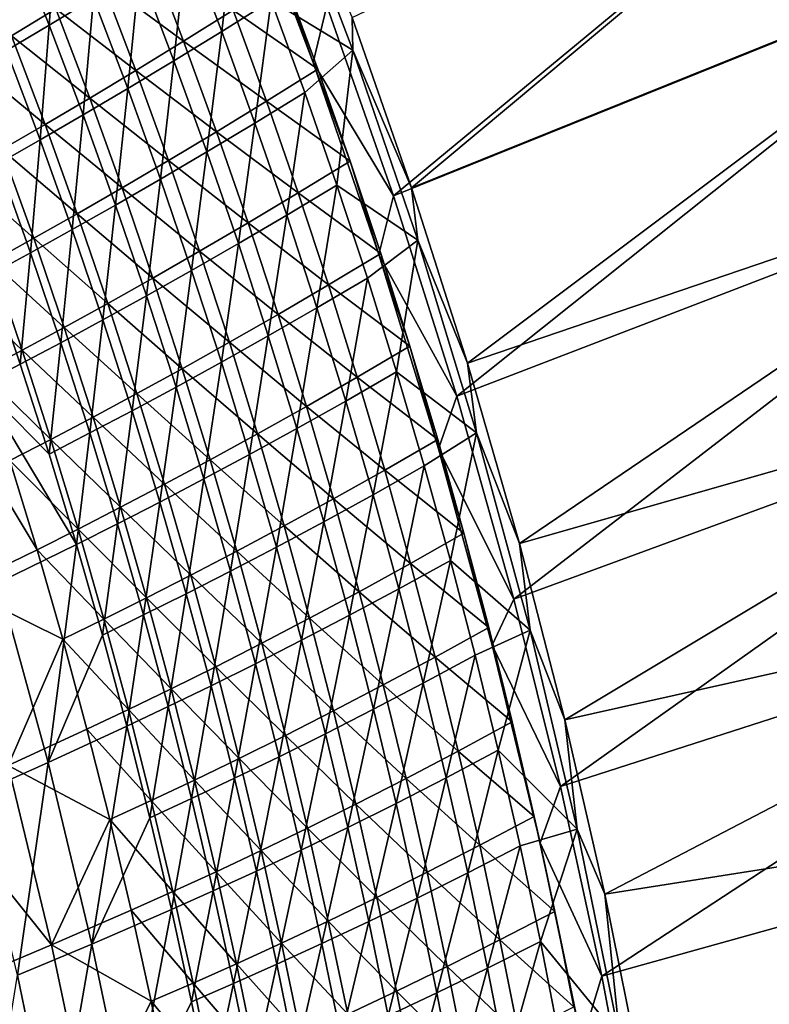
# Model space of a CAD drawing. Header units: metres. Extents: x 0 to 1400, y -1400 to 0.
# Tile 278 of 346: x 1270 to 1327, y -415 to -341. Entities that reach past the tile are written whole.
import ezdxf

# ---------------------------------------------------------------- set-up
doc = ezdxf.new("R2010")
doc.units = ezdxf.units.M

msp = doc.modelspace()

# ---------------------------------------------------------------- linework, layer by layer
at = {"layer": 'None'}
for points in [[(1293.556152, -340.114166, -29.543776), (1298.592163, -354.457642, -29.543829), (1340.905518, -319.442322)], [(1295.472412, -341.007324, -32.128929), (1341.594238, -319.07486, -3), (1299.96228, -353.852631, -32.128979)], [(1340.905518, -319.442322), (1298.592163, -354.457642, -29.543829), (1346.523438, -335.15387)], [(1341.594238, -319.07486, -3), (1347.221802, -334.803131, -3), (1299.96228, -353.852631, -32.128979)], [(1289.953857, -328.797363, -32.845184), (1295.522461, -343.467133, -32.84523), (1289.359741, -339.720001, -60.63586)], [(1289.953857, -328.797363, -32.845184), (1295.472412, -341.007324, -32.128929), (1295.522461, -343.467133, -32.84523)], [(1292.53064, -344.395142, -30.943403), (1287.108276, -330.060089, -30.941967), (1290.353516, -338.000061, -32.352253)], [(1292.53064, -344.395142, -30.943403), (1293.556152, -340.114166, -29.543776), (1287.108276, -330.060089, -30.941967)], [(1273.279907, -332.794067, -144.204163), (1272.623779, -341.582123, -172.121323), (1269.954102, -334.855438, -172.117264)], [(1273.279907, -332.794067, -144.204163), (1275.969482, -339.556671, -144.207733), (1272.623779, -341.582123, -172.121323)], [(1286.711426, -332.811615, -60.63496), (1285.632324, -342.053192, -88.461182), (1283.010132, -335.17691, -88.459076)], [(1286.711426, -332.811615, -60.63496), (1289.359741, -339.720001, -60.63586), (1285.632324, -342.053192, -88.461182)], [(1269.954102, -334.855438, -172.117264), (1272.623779, -341.582123, -172.121323), (1269.389771, -343.505402, -200.055832)], [(1283.010132, -335.17691, -88.459076), (1282.029175, -344.2659, -116.321274), (1279.430542, -337.423462, -116.318253)], [(1283.010132, -335.17691, -88.459076), (1285.632324, -342.053192, -88.461182), (1282.029175, -344.2659, -116.321274)], [(1298.592163, -354.457642, -29.543829), (1303.371338, -369.592438, -29.543886), (1346.523438, -335.15387)], [(1299.96228, -353.852631, -32.128979), (1347.221802, -334.803131, -3), (1304.176025, -367.089111, -32.129028)], [(1346.523438, -335.15387), (1303.371338, -369.592438, -29.543886), (1351.628052, -351.039612)], [(1347.221802, -334.803131, -3), (1352.335571, -350.705872, -3), (1304.176025, -367.089111, -32.129028)], [(1273.119019, -340.36441, -143.776718), (1267.12561, -335.739044, -171.699768), (1269.77124, -342.390198, -171.704468)], [(1282.762939, -342.785187, -88.001831), (1280.164795, -335.986633, -87.999466), (1276.58252, -338.231567, -115.872864)], [(1286.49353, -340.4552, -60.161621), (1280.164795, -335.986633, -87.999466), (1282.762939, -342.785187, -88.001831)], [(1279.430542, -337.423462, -116.318253), (1278.546631, -346.363983, -144.211395), (1275.969482, -339.556671, -144.207733)], [(1279.430542, -337.423462, -116.318253), (1282.029175, -344.2659, -116.321274), (1278.546631, -346.363983, -144.211395)], [(1292.893433, -344.90152, -32.352058), (1290.353516, -338.000061, -32.352253), (1286.49353, -340.4552, -60.161621)], [(1292.53064, -344.395142, -30.943403), (1290.353516, -338.000061, -32.352253), (1292.893433, -344.90152, -32.352058)], [(1273.119019, -340.36441, -143.776718), (1279.157227, -344.996246, -115.876335), (1276.58252, -338.231567, -115.872864)], [(1276.58252, -338.231567, -115.872864), (1279.157227, -344.996246, -115.876335), (1282.762939, -342.785187, -88.001831)], [(1275.969482, -339.556671, -144.207733), (1275.181396, -348.353394, -172.125488), (1272.623779, -341.582123, -172.121323)], [(1275.969482, -339.556671, -144.207733), (1278.546631, -346.363983, -144.211395), (1275.181396, -348.353394, -172.125488)], [(1275.672363, -347.093933, -143.78093), (1273.119019, -340.36441, -143.776718), (1269.77124, -342.390198, -171.704468)], [(1279.157227, -344.996246, -115.876335), (1273.119019, -340.36441, -143.776718), (1275.672363, -347.093933, -143.78093)], [(1289.359741, -339.720001, -60.63586), (1288.141846, -348.972015, -88.463348), (1285.632324, -342.053192, -88.461182)], [(1289.359741, -339.720001, -60.63586), (1291.895142, -346.671021, -60.636784), (1288.141846, -348.972015, -88.463348)], [(1295.522461, -343.467133, -32.84523), (1291.895142, -346.671021, -60.636784), (1289.359741, -339.720001, -60.63586)], [(1298.592163, -354.457642, -29.543829), (1293.556152, -340.114166, -29.543776), (1292.53064, -344.395142, -30.943403)], [(1289.005005, -347.326385, -60.162571), (1286.49353, -340.4552, -60.161621), (1282.762939, -342.785187, -88.001831)], [(1292.893433, -344.90152, -32.352058), (1286.49353, -340.4552, -60.161621), (1289.005005, -347.326385, -60.162571)], [(1295.472412, -341.007324, -32.128929), (1299.96228, -353.852631, -32.128979), (1295.522461, -343.467133, -32.84523)], [(1272.623779, -341.582123, -172.121323), (1271.929443, -350.240173, -200.060394), (1269.389771, -343.505402, -200.055832)], [(1272.623779, -341.582123, -172.121323), (1275.181396, -348.353394, -172.125488), (1271.929443, -350.240173, -200.060394)], [(1272.304932, -349.08371, -171.70929), (1269.77124, -342.390198, -171.704468), (1266.5354, -344.31427, -199.652451)], [(1275.672363, -347.093933, -143.78093), (1269.77124, -342.390198, -171.704468), (1272.304932, -349.08371, -171.70929)], [(1285.632324, -342.053192, -88.461182), (1284.515381, -351.150818, -116.324379), (1282.029175, -344.2659, -116.321274)], [(1285.632324, -342.053192, -88.461182), (1288.141846, -348.972015, -88.463348), (1284.515381, -351.150818, -116.324379)], [(1279.157227, -344.996246, -115.876335), (1285.248657, -349.624115, -88.004257), (1282.762939, -342.785187, -88.001831)], [(1282.762939, -342.785187, -88.001831), (1285.248657, -349.624115, -88.004257), (1289.005005, -347.326385, -60.162571)], [(1269.389771, -343.505402, -200.055832), (1271.929443, -350.240173, -200.060394), (1268.786621, -352.030334, -228.013672)], [(1291.895142, -346.671021, -60.636784), (1295.522461, -343.467133, -32.84523), (1294.317993, -353.662354, -60.637733)], [(1295.522461, -343.467133, -32.84523), (1300.424194, -357.820374, -32.845264), (1294.317993, -353.662354, -60.637733)], [(1295.522461, -343.467133, -32.84523), (1299.96228, -353.852631, -32.128979), (1300.424194, -357.820374, -32.845264)], [(1272.304932, -349.08371, -171.70929), (1266.5354, -344.31427, -199.652451), (1269.051025, -350.971283, -199.657715)], [(1282.029175, -344.2659, -116.321274), (1281.011841, -353.213623, -144.215149), (1278.546631, -346.363983, -144.211395)], [(1282.029175, -344.2659, -116.321274), (1284.515381, -351.150818, -116.324379), (1281.011841, -353.213623, -144.215149)], [(1297.49353, -358.905182, -30.945208), (1292.53064, -344.395142, -30.943403), (1295.320923, -351.841309, -32.35186)], [(1295.320923, -351.841309, -32.35186), (1292.53064, -344.395142, -30.943403), (1292.893433, -344.90152, -32.352058)], [(1297.49353, -358.905182, -30.945208), (1298.592163, -354.457642, -29.543829), (1292.53064, -344.395142, -30.943403)], [(1281.619507, -351.801178, -115.879883), (1279.157227, -344.996246, -115.876335), (1275.672363, -347.093933, -143.78093)], [(1285.248657, -349.624115, -88.004257), (1279.157227, -344.996246, -115.876335), (1281.619507, -351.801178, -115.879883)], [(1295.320923, -351.841309, -32.35186), (1292.893433, -344.90152, -32.352058), (1289.005005, -347.326385, -60.162571)], [(1278.546631, -346.363983, -144.211395), (1277.627319, -355.166931, -172.129776), (1275.181396, -348.353394, -172.125488)], [(1278.546631, -346.363983, -144.211395), (1281.011841, -353.213623, -144.215149), (1277.627319, -355.166931, -172.129776)], [(1291.895142, -346.671021, -60.636784), (1290.539063, -355.931, -88.465569), (1288.141846, -348.972015, -88.463348)], [(1291.895142, -346.671021, -60.636784), (1294.317993, -353.662354, -60.637733), (1290.539063, -355.931, -88.465569)], [(1278.113647, -353.863647, -143.785248), (1275.672363, -347.093933, -143.78093), (1272.304932, -349.08371, -171.70929)], [(1281.619507, -351.801178, -115.879883), (1275.672363, -347.093933, -143.78093), (1278.113647, -353.863647, -143.785248)], [(1285.248657, -349.624115, -88.004257), (1291.404053, -354.235779, -60.163544), (1289.005005, -347.326385, -60.162571)], [(1289.005005, -347.326385, -60.162571), (1291.404053, -354.235779, -60.163544), (1295.320923, -351.841309, -32.35186)], [(1275.181396, -348.353394, -172.125488), (1274.357666, -357.01712, -200.065094), (1271.929443, -350.240173, -200.060394)], [(1275.181396, -348.353394, -172.125488), (1277.627319, -355.166931, -172.129776), (1274.357666, -357.01712, -200.065094)], [(1274.727051, -355.817322, -171.714203), (1272.304932, -349.08371, -171.70929), (1269.051025, -350.971283, -199.657715)], [(1278.113647, -353.863647, -143.785248), (1272.304932, -349.08371, -171.70929), (1274.727051, -355.817322, -171.714203)], [(1288.141846, -348.972015, -88.463348), (1286.889526, -358.075745, -116.32756), (1284.515381, -351.150818, -116.324379)], [(1288.141846, -348.972015, -88.463348), (1290.539063, -355.931, -88.465569), (1286.889526, -358.075745, -116.32756)], [(1287.622192, -356.501099, -88.006729), (1285.248657, -349.624115, -88.004257), (1281.619507, -351.801178, -115.879883)], [(1291.404053, -354.235779, -60.163544), (1285.248657, -349.624115, -88.004257), (1287.622192, -356.501099, -88.006729)], [(1271.929443, -350.240173, -200.060394), (1271.198242, -358.77066, -228.018631), (1268.786621, -352.030334, -228.013672)], [(1271.929443, -350.240173, -200.060394), (1274.357666, -357.01712, -200.065094), (1271.198242, -358.77066, -228.018631)], [(1304.176025, -367.089111, -32.129028), (1352.335571, -350.705872, -3), (1308.094849, -380.714813, -32.129078)], [(1352.335571, -350.705872, -3), (1356.939453, -366.763702, -3), (1308.094849, -380.714813, -32.129078)], [(1265.906494, -352.762543, -227.623718), (1271.455444, -357.668365, -199.663101), (1269.051025, -350.971283, -199.657715)], [(1269.051025, -350.971283, -199.657715), (1271.455444, -357.668365, -199.663101), (1274.727051, -355.817322, -171.714203)], [(1284.515381, -351.150818, -116.324379), (1283.365112, -360.10321, -144.219009), (1281.011841, -353.213623, -144.215149)], [(1284.515381, -351.150818, -116.324379), (1286.889526, -358.075745, -116.32756), (1283.365112, -360.10321, -144.219009)], [(1303.371338, -369.592438, -29.543886), (1307.676147, -384.91153, -29.543943), (1351.628052, -351.039612)], [(1351.628052, -351.039612), (1307.676147, -384.91153, -29.543943), (1356.223145, -367.0802)], [(1268.786621, -352.030334, -228.013672), (1271.198242, -358.77066, -228.018631), (1268.144775, -360.433899, -255.987946)], [(1283.970093, -358.644104, -115.883499), (1281.619507, -351.801178, -115.879883), (1278.113647, -353.863647, -143.785248)], [(1287.622192, -356.501099, -88.006729), (1281.619507, -351.801178, -115.879883), (1283.970093, -358.644104, -115.883499)], [(1291.404053, -354.235779, -60.163544), (1297.636597, -358.817108, -32.351665), (1295.320923, -351.841309, -32.35186)], [(1297.636597, -358.817108, -32.351665), (1297.49353, -358.905182, -30.945208), (1295.320923, -351.841309, -32.35186)], [(1271.455444, -357.668365, -199.663101), (1265.906494, -352.762543, -227.623718), (1268.294434, -359.423004, -227.629379)], [(1281.011841, -353.213623, -144.215149), (1279.96167, -362.020325, -172.134171), (1277.627319, -355.166931, -172.129776)], [(1281.011841, -353.213623, -144.215149), (1283.365112, -360.10321, -144.219009), (1279.96167, -362.020325, -172.134171)], [(1294.317993, -353.662354, -60.637733), (1292.824097, -362.927704, -88.467834), (1290.539063, -355.931, -88.465569)], [(1294.317993, -353.662354, -60.637733), (1296.628418, -360.691559, -60.638706), (1292.824097, -362.927704, -88.467834)], [(1294.317993, -353.662354, -60.637733), (1300.424194, -357.820374, -32.845264), (1296.628418, -360.691559, -60.638706)], [(1280.443359, -360.671234, -143.789642), (1278.113647, -353.863647, -143.785248), (1274.727051, -355.817322, -171.714203)], [(1283.970093, -358.644104, -115.883499), (1278.113647, -353.863647, -143.785248), (1280.443359, -360.671234, -143.789642)], [(1293.691406, -361.181091, -60.164539), (1291.404053, -354.235779, -60.163544), (1287.622192, -356.501099, -88.006729)], [(1297.636597, -358.817108, -32.351665), (1291.404053, -354.235779, -60.163544), (1293.691406, -361.181091, -60.164539)], [(1303.371338, -369.592438, -29.543886), (1298.592163, -354.457642, -29.543829), (1297.49353, -358.905182, -30.945208)], [(1299.96228, -353.852631, -32.128979), (1304.176025, -367.089111, -32.129028), (1300.424194, -357.820374, -32.845264)], [(1277.627319, -355.166931, -172.129776), (1276.674683, -363.833923, -200.069901), (1274.357666, -357.01712, -200.065094)], [(1277.627319, -355.166931, -172.129776), (1279.96167, -362.020325, -172.134171), (1276.674683, -363.833923, -200.069901)], [(1271.455444, -357.668365, -199.663101), (1277.037964, -362.588745, -171.719223), (1274.727051, -355.817322, -171.714203)], [(1274.727051, -355.817322, -171.714203), (1277.037964, -362.588745, -171.719223), (1280.443359, -360.671234, -143.789642)], [(1290.539063, -355.931, -88.465569), (1289.151733, -365.0383, -116.330811), (1286.889526, -358.075745, -116.32756)], [(1290.539063, -355.931, -88.465569), (1292.824097, -362.927704, -88.467834), (1289.151733, -365.0383, -116.330811)], [(1289.884155, -363.413879, -88.009247), (1287.622192, -356.501099, -88.006729), (1283.970093, -358.644104, -115.883499)], [(1293.691406, -361.181091, -60.164539), (1287.622192, -356.501099, -88.006729), (1289.884155, -363.413879, -88.009247)], [(1274.357666, -357.01712, -200.065094), (1273.499268, -365.550751, -228.023712), (1271.198242, -358.77066, -228.018631)], [(1274.357666, -357.01712, -200.065094), (1276.674683, -363.833923, -200.069901), (1273.499268, -365.550751, -228.023712)], [(1273.749023, -364.403198, -199.66861), (1271.455444, -357.668365, -199.663101), (1268.294434, -359.423004, -227.629379)], [(1277.037964, -362.588745, -171.719223), (1271.455444, -357.668365, -199.663101), (1273.749023, -364.403198, -199.66861)], [(1286.889526, -358.075745, -116.32756), (1285.606812, -367.030365, -144.222961), (1283.365112, -360.10321, -144.219009)], [(1286.889526, -358.075745, -116.32756), (1289.151733, -365.0383, -116.330811), (1285.606812, -367.030365, -144.222961)], [(1300.424194, -357.820374, -32.845264), (1298.826904, -367.756226, -60.639706), (1296.628418, -360.691559, -60.638706)], [(1300.424194, -357.820374, -32.845264), (1304.86731, -372.360352, -32.845219), (1298.826904, -367.756226, -60.639706)], [(1300.424194, -357.820374, -32.845264), (1304.176025, -367.089111, -32.129028), (1304.86731, -372.360352, -32.845219)], [(1271.198242, -358.77066, -228.018631), (1270.430542, -367.177704, -255.993134), (1268.144775, -360.433899, -255.987946)], [(1271.198242, -358.77066, -228.018631), (1273.499268, -365.550751, -228.023712), (1270.430542, -367.177704, -255.993134)], [(1286.209351, -365.522736, -115.887184), (1283.970093, -358.644104, -115.883499), (1280.443359, -360.671234, -143.789642)], [(1289.884155, -363.413879, -88.009247), (1283.970093, -358.644104, -115.883499), (1286.209351, -365.522736, -115.887184)], [(1299.840698, -365.826721, -32.351471), (1297.636597, -358.817108, -32.351665), (1293.691406, -361.181091, -60.164539)], [(1297.49353, -358.905182, -30.945208), (1297.636597, -358.817108, -32.351665), (1299.840698, -365.826721, -32.351471)], [(1302, -373.569305, -30.947268), (1297.49353, -358.905182, -30.945208), (1299.840698, -365.826721, -32.351471)], [(1302, -373.569305, -30.947268), (1303.371338, -369.592438, -29.543886), (1297.49353, -358.905182, -30.945208)], [(1270.571899, -366.121246, -227.635147), (1268.294434, -359.423004, -227.629379), (1265.23938, -361.087555, -255.610352)], [(1273.749023, -364.403198, -199.66861), (1268.294434, -359.423004, -227.629379), (1270.571899, -366.121246, -227.635147)], [(1268.144775, -360.433899, -255.987946), (1270.430542, -367.177704, -255.993134), (1267.463745, -368.721619, -283.975403)], [(1283.365112, -360.10321, -144.219009), (1282.184814, -368.911224, -172.138657), (1279.96167, -362.020325, -172.134171)], [(1283.365112, -360.10321, -144.219009), (1285.606812, -367.030365, -144.222961), (1282.184814, -368.911224, -172.138657)], [(1270.571899, -366.121246, -227.635147), (1265.23938, -361.087555, -255.610352), (1267.501831, -367.749573, -255.616196)], [(1277.037964, -362.588745, -171.719223), (1282.662231, -367.514465, -143.794128), (1280.443359, -360.671234, -143.789642)], [(1280.443359, -360.671234, -143.789642), (1282.662231, -367.514465, -143.794128), (1286.209351, -365.522736, -115.887184)], [(1295.867554, -368.160065, -60.165554), (1293.691406, -361.181091, -60.164539), (1289.884155, -363.413879, -88.009247)], [(1296.628418, -360.691559, -60.638706), (1294.997314, -369.959747, -88.470154), (1292.824097, -362.927704, -88.467834)], [(1299.840698, -365.826721, -32.351471), (1293.691406, -361.181091, -60.164539), (1295.867554, -368.160065, -60.165554)], [(1296.628418, -360.691559, -60.638706), (1298.826904, -367.756226, -60.639706), (1294.997314, -369.959747, -88.470154)], [(1279.238281, -369.395752, -171.724335), (1277.037964, -362.588745, -171.719223), (1273.749023, -364.403198, -199.66861)], [(1279.96167, -362.020325, -172.134171), (1278.880737, -370.688141, -200.074814), (1276.674683, -363.833923, -200.069901)], [(1282.662231, -367.514465, -143.794128), (1277.037964, -362.588745, -171.719223), (1279.238281, -369.395752, -171.724335)], [(1279.96167, -362.020325, -172.134171), (1282.184814, -368.911224, -172.138657), (1278.880737, -370.688141, -200.074814)], [(1292.035156, -370.360229, -88.01181), (1289.884155, -363.413879, -88.009247), (1286.209351, -365.522736, -115.887184)], [(1292.824097, -362.927704, -88.467834), (1291.302368, -372.036102, -116.334129), (1289.151733, -365.0383, -116.330811)], [(1295.867554, -368.160065, -60.165554), (1289.884155, -363.413879, -88.009247), (1292.035156, -370.360229, -88.01181)], [(1292.824097, -362.927704, -88.467834), (1294.997314, -369.959747, -88.470154), (1291.302368, -372.036102, -116.334129)], [(1276.674683, -363.833923, -200.069901), (1275.689575, -372.368317, -228.0289), (1273.499268, -365.550751, -228.023712)], [(1276.674683, -363.833923, -200.069901), (1278.880737, -370.688141, -200.074814), (1275.689575, -372.368317, -228.0289)], [(1275.932373, -371.173584, -199.674194), (1273.749023, -364.403198, -199.66861), (1270.571899, -366.121246, -227.635147)], [(1279.238281, -369.395752, -171.724335), (1273.749023, -364.403198, -199.66861), (1275.932373, -371.173584, -199.674194)], [(1273.499268, -365.550751, -228.023712), (1272.606079, -373.959015, -255.998444), (1270.430542, -367.177704, -255.993134)], [(1273.499268, -365.550751, -228.023712), (1275.689575, -372.368317, -228.0289), (1272.606079, -373.959015, -255.998444)], [(1282.662231, -367.514465, -143.794128), (1288.337891, -372.434845, -115.890923), (1286.209351, -365.522736, -115.887184)], [(1289.151733, -365.0383, -116.330811), (1287.737061, -373.992676, -144.22699), (1285.606812, -367.030365, -144.222961)], [(1286.209351, -365.522736, -115.887184), (1288.337891, -372.434845, -115.890923), (1292.035156, -370.360229, -88.01181)], [(1289.151733, -365.0383, -116.330811), (1291.302368, -372.036102, -116.334129), (1287.737061, -373.992676, -144.22699)], [(1272.739624, -372.855011, -227.641037), (1270.571899, -366.121246, -227.635147), (1267.501831, -367.749573, -255.616196)], [(1275.932373, -371.173584, -199.674194), (1270.571899, -366.121246, -227.635147), (1272.739624, -372.855011, -227.641037)], [(1301.934082, -372.86795, -32.351276), (1299.840698, -365.826721, -32.351471), (1295.867554, -368.160065, -60.165554)], [(1302, -373.569305, -30.947268), (1299.840698, -365.826721, -32.351471), (1301.934082, -372.86795, -32.351276)], [(1285.606812, -367.030365, -144.222961), (1284.296875, -375.83725, -172.14325), (1282.184814, -368.911224, -172.138657)], [(1285.606812, -367.030365, -144.222961), (1287.737061, -373.992676, -144.22699), (1284.296875, -375.83725, -172.14325)], [(1304.176025, -367.089111, -32.129028), (1308.094849, -380.714813, -32.129078), (1304.86731, -372.360352, -32.845219)], [(1307.676147, -384.91153, -29.543943), (1311.191406, -399.043854, -29.543997), (1356.223145, -367.0802)], [(1308.094849, -380.714813, -32.129078), (1356.939453, -366.763702, -3), (1311.523682, -394.008362, -32.129128)], [(1356.223145, -367.0802), (1311.191406, -399.043854, -29.543997), (1360.31311, -383.256927)], [(1356.939453, -366.763702, -3), (1361.037842, -382.957916, -3), (1311.523682, -394.008362, -32.129128)], [(1270.430542, -367.177704, -255.993134), (1272.606079, -373.959015, -255.998444), (1267.463745, -368.721619, -283.975403)], [(1267.501831, -367.749573, -255.616196), (1269.654663, -374.447144, -255.622162), (1272.739624, -372.855011, -227.641037)], [(1284.77063, -374.391083, -143.798691), (1282.662231, -367.514465, -143.794128), (1279.238281, -369.395752, -171.724335)], [(1288.337891, -372.434845, -115.890923), (1282.662231, -367.514465, -143.794128), (1284.77063, -374.391083, -143.798691)], [(1298.826904, -367.756226, -60.639706), (1297.058838, -377.02475, -88.472519), (1294.997314, -369.959747, -88.470154)], [(1298.826904, -367.756226, -60.639706), (1300.913574, -374.853943, -60.640728), (1297.058838, -377.02475, -88.472519)], [(1304.86731, -372.360352, -32.845219), (1300.913574, -374.853943, -60.640728), (1298.826904, -367.756226, -60.639706)], [(1297.933105, -375.170502, -60.166588), (1295.867554, -368.160065, -60.165554), (1292.035156, -370.360229, -88.01181)], [(1301.934082, -372.86795, -32.351276), (1295.867554, -368.160065, -60.165554), (1297.933105, -375.170502, -60.166588)], [(1271.698608, -381.17807, -255.62822), (1264.533691, -369.294861, -283.60907), (1265.803833, -384.053375, -311.622375)], [(1271.698608, -381.17807, -255.62822), (1269.654663, -374.447144, -255.622162), (1264.533691, -369.294861, -283.60907)], [(1272.606079, -373.959015, -255.998444), (1274.671631, -380.775452, -256.003876), (1267.463745, -368.721619, -283.975403)], [(1274.671631, -380.775452, -256.003876), (1268.779297, -383.647888, -311.97699), (1267.463745, -368.721619, -283.975403)], [(1282.184814, -368.911224, -172.138657), (1280.976196, -377.577484, -200.079834), (1278.880737, -370.688141, -200.074814)], [(1282.184814, -368.911224, -172.138657), (1284.296875, -375.83725, -172.14325), (1280.976196, -377.577484, -200.079834)], [(1281.328491, -376.236115, -171.729538), (1279.238281, -369.395752, -171.724335), (1275.932373, -371.173584, -199.674194)], [(1284.77063, -374.391083, -143.798691), (1279.238281, -369.395752, -171.724335), (1281.328491, -376.236115, -171.729538)], [(1294.997314, -369.959747, -88.470154), (1293.341553, -379.066742, -116.337517), (1291.302368, -372.036102, -116.334129)], [(1294.997314, -369.959747, -88.470154), (1297.058838, -377.02475, -88.472519), (1293.341553, -379.066742, -116.337517)], [(1307.676147, -384.91153, -29.543943), (1303.371338, -369.592438, -29.543886), (1302, -373.569305, -30.947268)], [(1278.880737, -370.688141, -200.074814), (1277.769531, -379.221008, -228.03421), (1275.689575, -372.368317, -228.0289)], [(1278.880737, -370.688141, -200.074814), (1280.976196, -377.577484, -200.079834), (1277.769531, -379.221008, -228.03421)], [(1288.337891, -372.434845, -115.890923), (1294.075806, -377.337952, -88.014412), (1292.035156, -370.360229, -88.01181)], [(1292.035156, -370.360229, -88.01181), (1294.075806, -377.337952, -88.014412), (1297.933105, -375.170502, -60.166588)], [(1278.005981, -377.977295, -199.679886), (1275.932373, -371.173584, -199.674194), (1272.739624, -372.855011, -227.641037)], [(1281.328491, -376.236115, -171.729538), (1275.932373, -371.173584, -199.674194), (1278.005981, -377.977295, -199.679886)], [(1291.302368, -372.036102, -116.334129), (1289.756348, -380.987762, -144.231094), (1287.737061, -373.992676, -144.22699)], [(1291.302368, -372.036102, -116.334129), (1293.341553, -379.066742, -116.337517), (1289.756348, -380.987762, -144.231094)], [(1269.654663, -374.447144, -255.622162), (1274.797974, -379.622131, -227.647018), (1272.739624, -372.855011, -227.641037)], [(1275.689575, -372.368317, -228.0289), (1274.671631, -380.775452, -256.003876), (1272.606079, -373.959015, -255.998444)], [(1272.739624, -372.855011, -227.641037), (1274.797974, -379.622131, -227.647018), (1278.005981, -377.977295, -199.679886)], [(1275.689575, -372.368317, -228.0289), (1277.769531, -379.221008, -228.03421), (1274.671631, -380.775452, -256.003876)], [(1290.356323, -379.378204, -115.894722), (1288.337891, -372.434845, -115.890923), (1284.77063, -374.391083, -143.798691)], [(1294.075806, -377.337952, -88.014412), (1288.337891, -372.434845, -115.890923), (1290.356323, -379.378204, -115.894722)], [(1303.917236, -379.938995, -32.351086), (1301.934082, -372.86795, -32.351276), (1297.933105, -375.170502, -60.166588)], [(1300.913574, -374.853943, -60.640728), (1304.86731, -372.360352, -32.845219), (1302.88855, -381.9823, -60.641769)], [(1303.917236, -379.938995, -32.351086), (1302, -373.569305, -30.947268), (1301.934082, -372.86795, -32.351276)], [(1304.86731, -372.360352, -32.845219), (1308.898804, -387.251373, -32.845207), (1302.88855, -381.9823, -60.641769)], [(1304.86731, -372.360352, -32.845219), (1308.094849, -380.714813, -32.129078), (1308.898804, -387.251373, -32.845207)], [(1306.053711, -388.371521, -30.949478), (1302, -373.569305, -30.947268), (1303.917236, -379.938995, -32.351086)], [(1306.053711, -388.371521, -30.949478), (1307.676147, -384.91153, -29.543943), (1302, -373.569305, -30.947268)], [(1274.797974, -379.622131, -227.647018), (1269.654663, -374.447144, -255.622162), (1271.698608, -381.17807, -255.62822)], [(1286.769165, -381.29892, -143.803299), (1284.77063, -374.391083, -143.798691), (1281.328491, -376.236115, -171.729538)], [(1287.737061, -373.992676, -144.22699), (1286.298096, -382.79599, -172.147934), (1284.296875, -375.83725, -172.14325)], [(1290.356323, -379.378204, -115.894722), (1284.77063, -374.391083, -143.798691), (1286.769165, -381.29892, -143.803299)], [(1287.737061, -373.992676, -144.22699), (1289.756348, -380.987762, -144.231094), (1286.298096, -382.79599, -172.147934)], [(1294.075806, -377.337952, -88.014412), (1299.888672, -382.210602, -60.167641), (1297.933105, -375.170502, -60.166588)], [(1300.913574, -374.853943, -60.640728), (1299.009155, -384.12027, -88.47493), (1297.058838, -377.02475, -88.472519)], [(1297.933105, -375.170502, -60.166588), (1299.888672, -382.210602, -60.167641), (1303.917236, -379.938995, -32.351086)], [(1300.913574, -374.853943, -60.640728), (1302.88855, -381.9823, -60.641769), (1299.009155, -384.12027, -88.47493)], [(1284.296875, -375.83725, -172.14325), (1282.96106, -384.499542, -200.084961), (1280.976196, -377.577484, -200.079834)], [(1284.296875, -375.83725, -172.14325), (1286.298096, -382.79599, -172.147934), (1282.96106, -384.499542, -200.084961)], [(1283.309082, -383.107666, -171.734802), (1281.328491, -376.236115, -171.729538), (1278.005981, -377.977295, -199.679886)], [(1286.769165, -381.29892, -143.803299), (1281.328491, -376.236115, -171.729538), (1283.309082, -383.107666, -171.734802)], [(1296.006714, -384.345215, -88.017044), (1294.075806, -377.337952, -88.014412), (1290.356323, -379.378204, -115.894722)], [(1297.058838, -377.02475, -88.472519), (1295.269775, -386.127808, -116.340973), (1293.341553, -379.066742, -116.337517)], [(1299.888672, -382.210602, -60.167641), (1294.075806, -377.337952, -88.014412), (1296.006714, -384.345215, -88.017044)], [(1297.058838, -377.02475, -88.472519), (1299.009155, -384.12027, -88.47493), (1295.269775, -386.127808, -116.340973)], [(1274.797974, -379.622131, -227.647018), (1279.970459, -384.812195, -199.685669), (1278.005981, -377.977295, -199.679886)], [(1280.976196, -377.577484, -200.079834), (1279.73938, -386.106415, -228.039627), (1277.769531, -379.221008, -228.03421)], [(1278.005981, -377.977295, -199.679886), (1279.970459, -384.812195, -199.685669), (1283.309082, -383.107666, -171.734802)], [(1280.976196, -377.577484, -200.079834), (1282.96106, -384.499542, -200.084961), (1279.73938, -386.106415, -228.039627)], [(1276.747314, -386.420441, -227.653076), (1274.797974, -379.622131, -227.647018), (1271.698608, -381.17807, -255.62822)], [(1277.769531, -379.221008, -228.03421), (1276.627319, -387.624725, -256.009399), (1274.671631, -380.775452, -256.003876)], [(1279.970459, -384.812195, -199.685669), (1274.797974, -379.622131, -227.647018), (1276.747314, -386.420441, -227.653076)], [(1277.769531, -379.221008, -228.03421), (1279.73938, -386.106415, -228.039627), (1276.627319, -387.624725, -256.009399)], [(1292.265259, -386.351044, -115.898567), (1290.356323, -379.378204, -115.894722), (1286.769165, -381.29892, -143.803299)], [(1293.341553, -379.066742, -116.337517), (1291.664795, -388.013214, -144.235275), (1289.756348, -380.987762, -144.231094)], [(1296.006714, -384.345215, -88.017044), (1290.356323, -379.378204, -115.894722), (1292.265259, -386.351044, -115.898567)], [(1293.341553, -379.066742, -116.337517), (1295.269775, -386.127808, -116.340973), (1291.664795, -388.013214, -144.235275)], [(1299.888672, -382.210602, -60.167641), (1305.791016, -387.038086, -32.350895), (1303.917236, -379.938995, -32.351086)], [(1305.791016, -387.038086, -32.350895), (1306.053711, -388.371521, -30.949478), (1303.917236, -379.938995, -32.351086)], [(1273.634033, -387.940247, -255.634369), (1271.698608, -381.17807, -255.62822), (1265.803833, -384.053375, -311.622375)], [(1272.528076, -397.238525, -311.987579), (1268.779297, -383.647888, -311.97699), (1274.671631, -380.775452, -256.003876)], [(1276.747314, -386.420441, -227.653076), (1271.698608, -381.17807, -255.62822), (1273.634033, -387.940247, -255.634369)], [(1274.671631, -380.775452, -256.003876), (1276.627319, -387.624725, -256.009399), (1272.528076, -397.238525, -311.987579)], [(1289.756348, -380.987762, -144.231094), (1288.188843, -389.785095, -172.15271), (1286.298096, -382.79599, -172.147934)], [(1289.756348, -380.987762, -144.231094), (1291.664795, -388.013214, -144.235275), (1288.188843, -389.785095, -172.15271)], [(1308.094849, -380.714813, -32.129078), (1311.523682, -394.008362, -32.129128), (1308.898804, -387.251373, -32.845207)], [(1288.658569, -388.236176, -143.807983), (1286.769165, -381.29892, -143.803299), (1283.309082, -383.107666, -171.734802)], [(1292.265259, -386.351044, -115.898567), (1286.769165, -381.29892, -143.803299), (1288.658569, -388.236176, -143.807983)], [(1302.88855, -381.9823, -60.641769), (1300.848267, -391.243896, -88.477379), (1299.009155, -384.12027, -88.47493)], [(1302.88855, -381.9823, -60.641769), (1304.752319, -389.138947, -60.642838), (1300.848267, -391.243896, -88.477379)], [(1302.88855, -381.9823, -60.641769), (1308.898804, -387.251373, -32.845207), (1304.752319, -389.138947, -60.642838)], [(1301.735107, -389.278625, -60.168713), (1299.888672, -382.210602, -60.167641), (1296.006714, -384.345215, -88.017044)], [(1305.791016, -387.038086, -32.350895), (1299.888672, -382.210602, -60.167641), (1301.735107, -389.278625, -60.168713)], [(1279.970459, -384.812195, -199.685669), (1285.180908, -390.008575, -171.740143), (1283.309082, -383.107666, -171.734802)], [(1286.298096, -382.79599, -172.147934), (1284.835815, -391.451965, -200.090179), (1282.96106, -384.499542, -200.084961)], [(1283.309082, -383.107666, -171.734802), (1285.180908, -390.008575, -171.740143), (1288.658569, -388.236176, -143.807983)], [(1286.298096, -382.79599, -172.147934), (1288.188843, -389.785095, -172.15271), (1284.835815, -391.451965, -200.090179)], [(1311.191406, -399.043854, -29.543997), (1314.320557, -413.361023, -29.544052), (1360.31311, -383.256927)], [(1311.523682, -394.008362, -32.129128), (1361.037842, -382.957916, -3), (1314.547607, -407.175018, -32.129181)], [(1360.31311, -383.256927), (1314.320557, -413.361023, -29.544052), (1363.903687, -399.55188)], [(1361.037842, -382.957916, -3), (1364.636108, -399.270569, -3), (1314.547607, -407.175018, -32.129181)], [(1273.634033, -387.940247, -255.634369), (1265.803833, -384.053375, -311.622375), (1269.514404, -397.468994, -311.633911)], [(1266.950073, -399.722565, -367.978333), (1268.779297, -383.647888, -311.97699), (1272.528076, -397.238525, -311.987579)], [(1299.009155, -384.12027, -88.47493), (1297.087036, -393.216888, -116.344475), (1295.269775, -386.127808, -116.340973)], [(1300.848267, -391.243896, -88.477379), (1297.087036, -393.216888, -116.344475), (1299.009155, -384.12027, -88.47493)], [(1281.826416, -391.676483, -199.691513), (1279.970459, -384.812195, -199.685669), (1276.747314, -386.420441, -227.653076)], [(1282.96106, -384.499542, -200.084961), (1281.599365, -393.022278, -228.045135), (1279.73938, -386.106415, -228.039627)], [(1285.180908, -390.008575, -171.740143), (1279.970459, -384.812195, -199.685669), (1281.826416, -391.676483, -199.691513)], [(1282.96106, -384.499542, -200.084961), (1284.835815, -391.451965, -200.090179), (1281.599365, -393.022278, -228.045135)], [(1297.828735, -391.38028, -88.019707), (1296.006714, -384.345215, -88.017044), (1292.265259, -386.351044, -115.898567)], [(1301.735107, -389.278625, -60.168713), (1296.006714, -384.345215, -88.017044), (1297.828735, -391.38028, -88.019707)], [(1311.191406, -399.043854, -29.543997), (1307.676147, -384.91153, -29.543943), (1306.053711, -388.371521, -30.949478)], [(1278.588623, -393.248138, -227.659225), (1276.747314, -386.420441, -227.653076), (1273.634033, -387.940247, -255.634369)], [(1279.73938, -386.106415, -228.039627), (1278.473389, -394.504486, -256.015015), (1276.627319, -387.624725, -256.009399)], [(1281.826416, -391.676483, -199.691513), (1276.747314, -386.420441, -227.653076), (1278.588623, -393.248138, -227.659225)], [(1279.73938, -386.106415, -228.039627), (1281.599365, -393.022278, -228.045135), (1278.473389, -394.504486, -256.015015)], [(1294.065674, -393.351593, -115.902458), (1292.265259, -386.351044, -115.898567), (1288.658569, -388.236176, -143.807983)], [(1295.269775, -386.127808, -116.340973), (1293.462646, -395.06665, -144.239532), (1291.664795, -388.013214, -144.235275)], [(1297.828735, -391.38028, -88.019707), (1292.265259, -386.351044, -115.898567), (1294.065674, -393.351593, -115.902458)], [(1295.269775, -386.127808, -116.340973), (1297.087036, -393.216888, -116.344475), (1293.462646, -395.06665, -144.239532)], [(1307.556152, -394.163483, -32.350712), (1305.791016, -387.038086, -32.350895), (1301.735107, -389.278625, -60.168713)], [(1306.053711, -388.371521, -30.949478), (1305.791016, -387.038086, -32.350895), (1307.556152, -394.163483, -32.350712)], [(1275.461548, -394.731873, -255.64061), (1273.634033, -387.940247, -255.634369), (1269.514404, -397.468994, -311.633911)], [(1276.627319, -387.624725, -256.009399), (1278.473389, -394.504486, -256.015015), (1272.528076, -397.238525, -311.987579)], [(1278.588623, -393.248138, -227.659225), (1273.634033, -387.940247, -255.634369), (1275.461548, -394.731873, -255.64061)], [(1308.898804, -387.251373, -32.845207), (1306.505127, -396.321411, -60.643921), (1304.752319, -389.138947, -60.642838)], [(1308.898804, -387.251373, -32.845207), (1312.455688, -402.263763, -32.845352), (1306.505127, -396.321411, -60.643921)], [(1308.898804, -387.251373, -32.845207), (1311.523682, -394.008362, -32.129128), (1312.455688, -402.263763, -32.845352)], [(1285.180908, -390.008575, -171.740143), (1290.439697, -395.20108, -143.812714), (1288.658569, -388.236176, -143.807983)], [(1291.664795, -388.013214, -144.235275), (1289.969238, -396.802185, -172.157547), (1288.188843, -389.785095, -172.15271)], [(1288.658569, -388.236176, -143.807983), (1290.439697, -395.20108, -143.812714), (1294.065674, -393.351593, -115.902458)], [(1291.664795, -388.013214, -144.235275), (1293.462646, -395.06665, -144.239532), (1289.969238, -396.802185, -172.157547)], [(1309.655762, -403.291931, -30.951727), (1306.053711, -388.371521, -30.949478), (1307.556152, -394.163483, -32.350712)], [(1309.655762, -403.291931, -30.951727), (1311.191406, -399.043854, -29.543997), (1306.053711, -388.371521, -30.949478)], [(1303.473145, -396.372803, -60.169796), (1301.735107, -389.278625, -60.168713), (1297.828735, -391.38028, -88.019707)], [(1304.752319, -389.138947, -60.642838), (1302.57666, -398.39325, -88.479874), (1300.848267, -391.243896, -88.477379)], [(1307.556152, -394.163483, -32.350712), (1301.735107, -389.278625, -60.168713), (1303.473145, -396.372803, -60.169796)], [(1304.752319, -389.138947, -60.642838), (1306.505127, -396.321411, -60.643921), (1302.57666, -398.39325, -88.479874)], [(1286.944702, -396.937134, -171.74556), (1285.180908, -390.008575, -171.740143), (1281.826416, -391.676483, -199.691513)], [(1288.188843, -389.785095, -172.15271), (1286.600464, -398.432434, -200.095474), (1284.835815, -391.451965, -200.090179)], [(1290.439697, -395.20108, -143.812714), (1285.180908, -390.008575, -171.740143), (1286.944702, -396.937134, -171.74556)], [(1288.188843, -389.785095, -172.15271), (1289.969238, -396.802185, -172.157547), (1286.600464, -398.432434, -200.095474)], [(1284.835815, -391.451965, -200.090179), (1283.349487, -399.966217, -228.050735), (1281.599365, -393.022278, -228.045135)], [(1284.835815, -391.451965, -200.090179), (1286.600464, -398.432434, -200.095474), (1283.349487, -399.966217, -228.050735)], [(1299.542603, -398.441376, -88.022408), (1297.828735, -391.38028, -88.019707), (1294.065674, -393.351593, -115.902458)], [(1298.793823, -400.331635, -116.348038), (1297.087036, -393.216888, -116.344475), (1300.848267, -391.243896, -88.477379)], [(1303.473145, -396.372803, -60.169796), (1297.828735, -391.38028, -88.019707), (1299.542603, -398.441376, -88.022408)], [(1302.57666, -398.39325, -88.479874), (1298.793823, -400.331635, -116.348038), (1300.848267, -391.243896, -88.477379)], [(1283.574585, -398.568359, -199.697433), (1281.826416, -391.676483, -199.691513), (1278.588623, -393.248138, -227.659225)], [(1286.944702, -396.937134, -171.74556), (1281.826416, -391.676483, -199.691513), (1283.574585, -398.568359, -199.697433)], [(1281.599365, -393.022278, -228.045135), (1280.210083, -401.412415, -256.020752), (1278.473389, -394.504486, -256.015015)], [(1281.599365, -393.022278, -228.045135), (1283.349487, -399.966217, -228.050735), (1280.210083, -401.412415, -256.020752)], [(1280.32251, -400.103516, -227.665451), (1278.588623, -393.248138, -227.659225), (1275.461548, -394.731873, -255.64061)], [(1283.574585, -398.568359, -199.697433), (1278.588623, -393.248138, -227.659225), (1280.32251, -400.103516, -227.665451)], [(1290.439697, -395.20108, -143.812714), (1295.758057, -400.378082, -115.906387), (1294.065674, -393.351593, -115.902458)], [(1297.087036, -393.216888, -116.344475), (1295.150269, -402.145721, -144.243851), (1293.462646, -395.06665, -144.239532)], [(1294.065674, -393.351593, -115.902458), (1295.758057, -400.378082, -115.906387), (1299.542603, -398.441376, -88.022408)], [(1298.793823, -400.331635, -116.348038), (1295.150269, -402.145721, -144.243851), (1297.087036, -393.216888, -116.344475)], [(1278.473389, -394.504486, -256.015015), (1275.841675, -410.942963, -311.998535), (1272.528076, -397.238525, -311.987579)], [(1278.473389, -394.504486, -256.015015), (1280.210083, -401.412415, -256.020752), (1275.841675, -410.942963, -311.998535)], [(1309.213501, -401.313446, -32.350529), (1307.556152, -394.163483, -32.350712), (1303.473145, -396.372803, -60.169796)], [(1309.655762, -403.291931, -30.951727), (1307.556152, -394.163483, -32.350712), (1309.213501, -401.313446, -32.350529)], [(1311.523682, -394.008362, -32.129128), (1314.547607, -407.175018, -32.129181), (1312.455688, -402.263763, -32.845352)], [(1277.182129, -401.55127, -255.646912), (1275.461548, -394.731873, -255.64061), (1269.514404, -397.468994, -311.633911)], [(1275.461548, -394.731873, -255.64061), (1277.182129, -401.55127, -255.646912), (1280.32251, -400.103516, -227.665451)], [(1292.113159, -402.191864, -143.817505), (1290.439697, -395.20108, -143.812714), (1286.944702, -396.937134, -171.74556)], [(1293.462646, -395.06665, -144.239532), (1291.639648, -403.84491, -172.162476), (1289.969238, -396.802185, -172.157547)], [(1295.758057, -400.378082, -115.906387), (1290.439697, -395.20108, -143.812714), (1292.113159, -402.191864, -143.817505)], [(1293.462646, -395.06665, -144.239532), (1295.150269, -402.145721, -144.243851), (1291.639648, -403.84491, -172.162476)], [(1289.969238, -396.802185, -172.157547), (1288.255249, -405.438538, -200.100876), (1286.600464, -398.432434, -200.095474)], [(1289.969238, -396.802185, -172.157547), (1291.639648, -403.84491, -172.162476), (1288.255249, -405.438538, -200.100876)], [(1305.103638, -403.491364, -60.170898), (1303.473145, -396.372803, -60.169796), (1299.542603, -398.441376, -88.022408)], [(1306.505127, -396.321411, -60.643921), (1304.194702, -405.566132, -88.482399), (1302.57666, -398.39325, -88.479874)], [(1309.213501, -401.313446, -32.350529), (1303.473145, -396.372803, -60.169796), (1305.103638, -403.491364, -60.170898)], [(1306.505127, -396.321411, -60.643921), (1308.147217, -403.527557, -60.645027), (1304.194702, -405.566132, -88.482399)], [(1312.455688, -402.263763, -32.845352), (1308.147217, -403.527557, -60.645027), (1306.505127, -396.321411, -60.643921)], [(1263.93396, -399.954773, -367.651917), (1272.799316, -410.996429, -311.645782), (1269.514404, -397.468994, -311.633911)], [(1270.212402, -413.303833, -367.987579), (1266.950073, -399.722565, -367.978333), (1272.528076, -397.238525, -311.987579)], [(1269.514404, -397.468994, -311.633911), (1272.799316, -410.996429, -311.645782), (1277.182129, -401.55127, -255.646912)], [(1272.528076, -397.238525, -311.987579), (1275.841675, -410.942963, -311.998535), (1270.212402, -413.303833, -367.987579)], [(1288.601196, -403.891541, -171.751007), (1286.944702, -396.937134, -171.74556), (1283.574585, -398.568359, -199.697433)], [(1292.113159, -402.191864, -143.817505), (1286.944702, -396.937134, -171.74556), (1288.601196, -403.891541, -171.751007)], [(1285.215698, -405.486176, -199.703415), (1283.574585, -398.568359, -199.697433), (1280.32251, -400.103516, -227.665451)], [(1286.600464, -398.432434, -200.095474), (1284.990112, -406.935852, -228.056427), (1283.349487, -399.966217, -228.050735)], [(1288.601196, -403.891541, -171.751007), (1283.574585, -398.568359, -199.697433), (1285.215698, -405.486176, -199.703415)], [(1286.600464, -398.432434, -200.095474), (1288.255249, -405.438538, -200.100876), (1284.990112, -406.935852, -228.056427)], [(1299.542603, -398.441376, -88.022408), (1295.758057, -400.378082, -115.906387), (1301.14917, -405.526703, -88.025124)], [(1298.793823, -400.331635, -116.348038), (1302.57666, -398.39325, -88.479874), (1300.390381, -407.469818, -116.351654)], [(1305.103638, -403.491364, -60.170898), (1299.542603, -398.441376, -88.022408), (1301.14917, -405.526703, -88.025124)], [(1302.57666, -398.39325, -88.479874), (1304.194702, -405.566132, -88.482399), (1300.390381, -407.469818, -116.351654)], [(1314.320557, -413.361023, -29.544052), (1311.191406, -399.043854, -29.543997), (1309.655762, -403.291931, -30.951727)], [(1314.320557, -413.361023, -29.544052), (1317.152222, -428.405731, -29.544111), (1363.903687, -399.55188)], [(1314.547607, -407.175018, -32.129181), (1364.636108, -399.270569, -3), (1317.338013, -421.018951, -32.129234)], [(1363.903687, -399.55188), (1317.152222, -428.405731, -29.544111), (1367.000732, -415.947754)], [(1364.636108, -399.270569, -3), (1367.740601, -415.684387, -3), (1317.338013, -421.018951, -32.129234)], [(1272.799316, -410.996429, -311.645782), (1263.93396, -399.954773, -367.651917), (1267.168457, -413.359039, -367.661377)], [(1277.182129, -401.55127, -255.646912), (1281.949707, -406.984833, -227.671738), (1280.32251, -400.103516, -227.665451)], [(1283.349487, -399.966217, -228.050735), (1281.837524, -408.346161, -256.026581), (1280.210083, -401.412415, -256.020752)], [(1280.32251, -400.103516, -227.665451), (1281.949707, -406.984833, -227.671738), (1285.215698, -405.486176, -199.703415)], [(1284.990112, -406.935852, -228.056427), (1281.837524, -408.346161, -256.026581), (1283.349487, -399.966217, -228.050735)], [(1297.343506, -407.428741, -115.910347), (1295.758057, -400.378082, -115.906387), (1292.113159, -402.191864, -143.817505)], [(1296.727905, -409.248199, -144.248245), (1295.150269, -402.145721, -144.243851), (1298.793823, -400.331635, -116.348038)], [(1301.14917, -405.526703, -88.025124), (1295.758057, -400.378082, -115.906387), (1297.343506, -407.428741, -115.910347)], [(1300.390381, -407.469818, -116.351654), (1296.727905, -409.248199, -144.248245), (1298.793823, -400.331635, -116.348038)], [(1310.763794, -408.486115, -32.350349), (1309.213501, -401.313446, -32.350529), (1305.103638, -403.491364, -60.170898)], [(1310.763794, -408.486115, -32.350349), (1309.655762, -403.291931, -30.951727), (1309.213501, -401.313446, -32.350529)], [(1272.799316, -410.996429, -311.645782), (1278.796265, -408.396637, -255.65329), (1277.182129, -401.55127, -255.646912)], [(1280.210083, -401.412415, -256.020752), (1281.837524, -408.346161, -256.026581), (1275.841675, -410.942963, -311.998535)], [(1277.182129, -401.55127, -255.646912), (1278.796265, -408.396637, -255.65329), (1281.949707, -406.984833, -227.671738)], [(1293.67981, -409.206787, -143.822327), (1292.113159, -402.191864, -143.817505), (1288.601196, -403.891541, -171.751007)], [(1295.150269, -402.145721, -144.243851), (1293.200439, -410.911072, -172.16748), (1291.639648, -403.84491, -172.162476)], [(1297.343506, -407.428741, -115.910347), (1292.113159, -402.191864, -143.817505), (1293.67981, -409.206787, -143.822327)], [(1295.150269, -402.145721, -144.243851), (1296.727905, -409.248199, -144.248245), (1293.200439, -410.911072, -172.16748)], [(1308.147217, -403.527557, -60.645027), (1312.455688, -402.263763, -32.845352), (1309.679688, -410.75592, -60.646149)], [(1309.679688, -410.75592, -60.646149), (1312.455688, -402.263763, -32.845352), (1315.67395, -418.068298, -32.845451)], [(1312.455688, -402.263763, -32.845352), (1314.547607, -407.175018, -32.129181), (1315.67395, -418.068298, -32.845451)], [(1306.627319, -410.632477, -60.172016), (1305.103638, -403.491364, -60.170898), (1301.14917, -405.526703, -88.025124)], [(1304.194702, -405.566132, -88.482399), (1308.147217, -403.527557, -60.645027), (1305.703247, -412.761108, -88.484955)], [(1310.763794, -408.486115, -32.350349), (1305.103638, -403.491364, -60.170898), (1306.627319, -410.632477, -60.172016)], [(1305.703247, -412.761108, -88.484955), (1308.147217, -403.527557, -60.645027), (1309.679688, -410.75592, -60.646149)], [(1312.807373, -418.315155, -30.953905), (1309.655762, -403.291931, -30.951727), (1310.763794, -408.486115, -32.350349)], [(1312.807373, -418.315155, -30.953905), (1314.320557, -413.361023, -29.544052), (1309.655762, -403.291931, -30.951727)], [(1290.151123, -410.870087, -171.756516), (1288.601196, -403.891541, -171.751007), (1285.215698, -405.486176, -199.703415)], [(1291.639648, -403.84491, -172.162476), (1289.800781, -412.46814, -200.106339), (1288.255249, -405.438538, -200.100876)], [(1293.67981, -409.206787, -143.822327), (1288.601196, -403.891541, -171.751007), (1290.151123, -410.870087, -171.756516)], [(1291.639648, -403.84491, -172.162476), (1293.200439, -410.911072, -172.16748), (1289.800781, -412.46814, -200.106339)], [(1285.215698, -405.486176, -199.703415), (1281.949707, -406.984833, -227.671738), (1286.75061, -412.428101, -199.709442)], [(1288.255249, -405.438538, -200.100876), (1286.521729, -413.929138, -228.06221), (1284.990112, -406.935852, -228.056427)], [(1290.151123, -410.870087, -171.756516), (1285.215698, -405.486176, -199.703415), (1286.75061, -412.428101, -199.709442)], [(1288.255249, -405.438538, -200.100876), (1289.800781, -412.46814, -200.106339), (1286.521729, -413.929138, -228.06221)], [(1302.649292, -412.63446, -88.02787), (1301.14917, -405.526703, -88.025124), (1297.343506, -407.428741, -115.910347)], [(1300.390381, -407.469818, -116.351654), (1304.194702, -405.566132, -88.482399), (1301.87793, -414.630035, -116.355309)], [(1306.627319, -410.632477, -60.172016), (1301.14917, -405.526703, -88.025124), (1302.649292, -412.63446, -88.02787)], [(1301.87793, -414.630035, -116.355309), (1304.194702, -405.566132, -88.482399), (1305.703247, -412.761108, -88.484955)], [(1278.796265, -408.396637, -255.65329), (1283.470947, -413.89032, -227.678085), (1281.949707, -406.984833, -227.671738)], [(1283.356079, -415.30368, -256.032471), (1281.837524, -408.346161, -256.026581), (1284.990112, -406.935852, -228.056427)], [(1281.949707, -406.984833, -227.671738), (1283.470947, -413.89032, -227.678085), (1286.75061, -412.428101, -199.709442)], [(1286.521729, -413.929138, -228.06221), (1283.356079, -415.30368, -256.032471), (1284.990112, -406.935852, -228.056427)], [(1314.547607, -407.175018, -32.129181), (1317.338013, -421.018951, -32.129234), (1315.67395, -418.068298, -32.845451)], [(1298.822632, -414.50174, -115.914337), (1297.343506, -407.428741, -115.910347), (1293.67981, -409.206787, -143.822327)], [(1296.727905, -409.248199, -144.248245), (1300.390381, -407.469818, -116.351654), (1298.196655, -416.37265, -144.252686)], [(1302.649292, -412.63446, -88.02787), (1297.343506, -407.428741, -115.910347), (1298.822632, -414.50174, -115.914337)], [(1298.196655, -416.37265, -144.252686), (1300.390381, -407.469818, -116.351654), (1301.87793, -414.630035, -116.355309)], [(1278.796265, -408.396637, -255.65329), (1272.799316, -410.996429, -311.645782), (1280.30481, -415.266296, -255.659729)], [(1275.841675, -410.942963, -311.998535), (1281.837524, -408.346161, -256.026581), (1278.722656, -424.744293, -312.009827)], [(1281.837524, -408.346161, -256.026581), (1283.356079, -415.30368, -256.032471), (1278.722656, -424.744293, -312.009827)], [(1278.796265, -408.396637, -255.65329), (1280.30481, -415.266296, -255.659729), (1283.470947, -413.89032, -227.678085)], [(1312.20813, -415.679626, -32.350178), (1310.763794, -408.486115, -32.350349), (1306.627319, -410.632477, -60.172016)], [(1312.20813, -415.679626, -32.350178), (1312.807373, -418.315155, -30.953905), (1310.763794, -408.486115, -32.350349)], [(1295.140503, -416.243958, -143.827194), (1293.67981, -409.206787, -143.822327), (1290.151123, -410.870087, -171.756516)], [(1293.200439, -410.911072, -172.16748), (1296.727905, -409.248199, -144.248245), (1294.652466, -417.999207, -172.172531)], [(1298.822632, -414.50174, -115.914337), (1293.67981, -409.206787, -143.822327), (1295.140503, -416.243958, -143.827194)], [(1294.652466, -417.999207, -172.172531), (1296.727905, -409.248199, -144.248245), (1298.196655, -416.37265, -144.252686)], [(1275.841675, -410.942963, -311.998535), (1273.044434, -426.983704, -367.99707), (1270.212402, -413.303833, -367.987579)], [(1275.841675, -410.942963, -311.998535), (1278.722656, -424.744293, -312.009827), (1273.044434, -426.983704, -367.99707)], [(1291.595459, -417.87088, -171.76207), (1290.151123, -410.870087, -171.756516), (1286.75061, -412.428101, -199.709442)], [(1289.800781, -412.46814, -200.106339), (1293.200439, -410.911072, -172.16748), (1291.237793, -419.519806, -200.111877)], [(1290.151123, -410.870087, -171.756516), (1291.595459, -417.87088, -171.76207), (1295.140503, -416.243958, -143.827194)], [(1291.237793, -419.519806, -200.111877), (1293.200439, -410.911072, -172.16748), (1294.652466, -417.999207, -172.172531)], [(1308.045166, -417.79425, -60.173149), (1306.627319, -410.632477, -60.172016), (1302.649292, -412.63446, -88.02787)], [(1309.679688, -410.75592, -60.646149), (1307.103394, -419.976837, -88.487549), (1305.703247, -412.761108, -88.484955)], [(1312.20813, -415.679626, -32.350178), (1306.627319, -410.632477, -60.172016), (1308.045166, -417.79425, -60.173149)], [(1311.103516, -418.005219, -60.647289), (1307.103394, -419.976837, -88.487549), (1309.679688, -410.75592, -60.646149)], [(1315.67395, -418.068298, -32.845451), (1311.103516, -418.005219, -60.647289), (1309.679688, -410.75592, -60.646149)], [(1275.664307, -424.621826, -311.657867), (1272.799316, -410.996429, -311.645782), (1267.168457, -413.359039, -367.661377)], [(1280.30481, -415.266296, -255.659729), (1272.799316, -410.996429, -311.645782), (1275.664307, -424.621826, -311.657867)], [(1283.470947, -413.89032, -227.678085), (1288.180176, -419.392303, -199.715515), (1286.75061, -412.428101, -199.709442)], [(1286.521729, -413.929138, -228.06221), (1289.800781, -412.46814, -200.106339), (1287.945068, -420.944519, -228.068054)], [(1286.75061, -412.428101, -199.709442), (1288.180176, -419.392303, -199.715515), (1291.595459, -417.87088, -171.76207)], [(1287.945068, -420.944519, -228.068054), (1289.800781, -412.46814, -200.106339), (1291.237793, -419.519806, -200.111877)], [(1304.043701, -419.762756, -88.030632), (1302.649292, -412.63446, -88.02787), (1298.822632, -414.50174, -115.914337)], [(1305.703247, -412.761108, -88.484955), (1303.257202, -421.810913, -116.359009), (1301.87793, -414.630035, -116.355309)], [(1308.045166, -417.79425, -60.173149), (1302.649292, -412.63446, -88.02787), (1304.043701, -419.762756, -88.030632)], [(1307.103394, -419.976837, -88.487549), (1303.257202, -421.810913, -116.359009), (1305.703247, -412.761108, -88.484955)], [(1275.664307, -424.621826, -311.657867), (1267.168457, -413.359039, -367.661377), (1269.985596, -426.86261, -367.671112)], [(1270.212402, -413.303833, -367.987579), (1273.044434, -426.983704, -367.99707), (1267.670166, -429.083374, -423.979279)], [(1280.30481, -415.266296, -255.659729), (1284.887085, -420.818146, -227.684479), (1283.470947, -413.89032, -227.678085)], [(1283.356079, -415.30368, -256.032471), (1286.521729, -413.929138, -228.06221), (1284.766724, -422.283447, -256.038452)], [(1283.470947, -413.89032, -227.678085), (1284.887085, -420.818146, -227.684479), (1288.180176, -419.392303, -199.715515)], [(1284.766724, -422.283447, -256.038452), (1286.521729, -413.929138, -228.06221), (1287.945068, -420.944519, -228.068054)], [(1317.152222, -428.405731, -29.544111), (1314.320557, -413.361023, -29.544052), (1312.807373, -418.315155, -30.953905)], [(1300.196533, -421.595184, -115.918358), (1298.822632, -414.50174, -115.914337), (1295.140503, -416.243958, -143.827194)], [(1301.87793, -414.630035, -116.355309), (1299.557495, -423.517761, -144.257172), (1298.196655, -416.37265, -144.252686)], [(1304.043701, -419.762756, -88.030632), (1298.822632, -414.50174, -115.914337), (1300.196533, -421.595184, -115.918358)], [(1303.257202, -421.810913, -116.359009), (1299.557495, -423.517761, -144.257172), (1301.87793, -414.630035, -116.355309)], [(1281.708496, -422.158386, -255.666229), (1280.30481, -415.266296, -255.659729), (1275.664307, -424.621826, -311.657867)], [(1278.722656, -424.744293, -312.009827), (1283.356079, -415.30368, -256.032471), (1284.766724, -422.283447, -256.038452)], [(1284.887085, -420.818146, -227.684479), (1280.30481, -415.266296, -255.659729), (1281.708496, -422.158386, -255.666229)]]:
    msp.add_3dface(points, dxfattribs=at)

doc.saveas('drawing.dxf')
